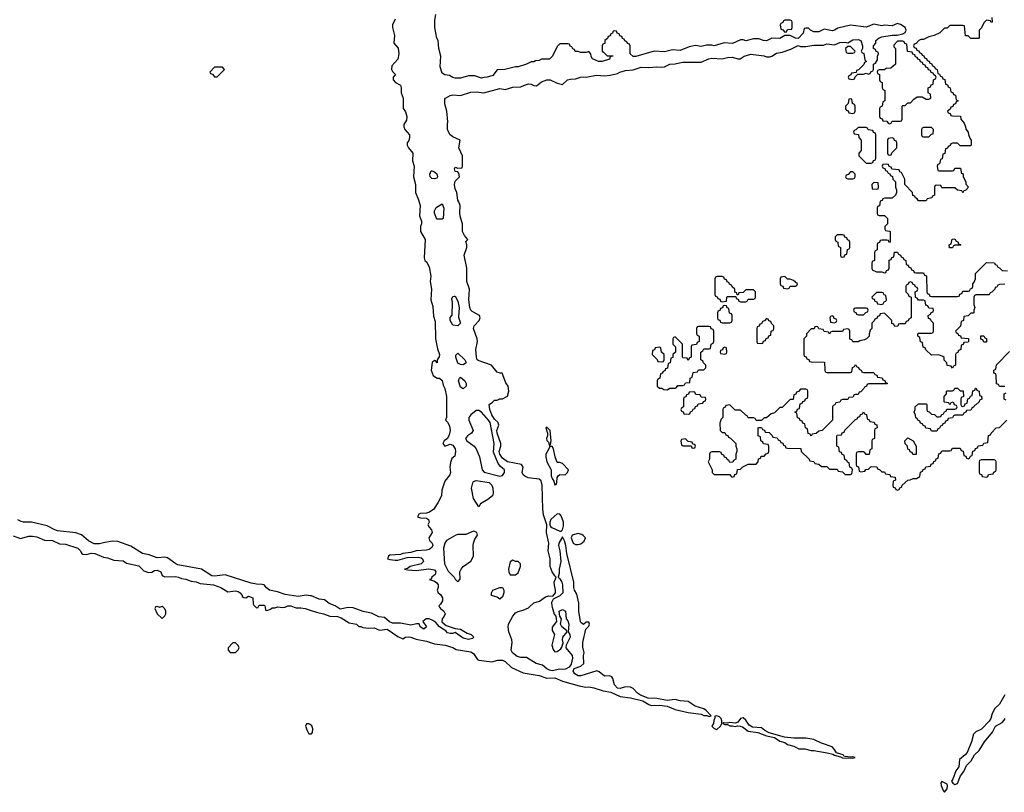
# Model space of a CAD drawing. Header units: inches. Extents: x 2701323 to 2964515, y 494916 to 722124.
# Tile 595 of 656: x 2877780 to 2885307, y 688585 to 694490. Entities that reach past the tile are written whole.
import ezdxf

# ---------------------------------------------------------------- set-up
doc = ezdxf.new("R2010")
doc.units = ezdxf.units.IN
doc.header["$MEASUREMENT"] = 0
for name, color, linetype in [('C8678', 7, 'Continuous'), ('C8679', 7, 'Continuous'), ('C8688', 7, 'Continuous'), ('C8689', 7, 'Continuous')]:
    doc.layers.add(name, color=color, linetype=linetype)

msp = doc.modelspace()

# ---------------------------------------------------------------- linework, layer by layer
at = {"layer": 'C8678', "color": 2, "elevation": 2}
for points in [[(2878817.3, 690000), (2878814, 689990), (2878832, 689950), (2878870, 689914), (2878890, 689934), (2878898, 689950), (2878898, 689970), (2878890, 689986), (2878876, 690000)], [(2878855, 690000), (2878850, 689998), (2878845, 690000)], [(2879584, 690000), (2879590, 689994), (2879602, 689998), (2879603, 690000)], [(2879655.3, 690000), (2879658, 689978), (2879670, 689974), (2879696.4, 689983.6), (2879710, 689994), (2879730, 689994), (2879745, 690000)], [(2879770, 690000), (2879790, 689998), (2879803.3, 690000)], [(2879877, 690000), (2879893.4, 689993.4), (2879930, 689994.9), (2879962, 689990), (2880000, 689977.3)], [(2880000, 689101.8), (2879990, 689108.7), (2879972, 689108), (2879964.7, 689090), (2879977.3, 689057.3), (2879990, 689032), (2880000, 689032)]]:
    msp.add_lwpolyline(points, dxfattribs=at)
msp.add_lwpolyline([(2879430, 689726), (2879410, 689726), (2879374, 689690), (2879374, 689670), (2879390, 689654), (2879430, 689654), (2879450, 689674), (2879458, 689690), (2879450, 689706)], close=True, dxfattribs=at)
at = {"layer": 'C8679', "color": 2, "elevation": 2}
msp.add_lwpolyline([(2879330, 694126), (2879270, 694126), (2879234, 694090), (2879238, 694078), (2879252.7, 694072.7), (2879270, 694054), (2879290, 694054), (2879346, 694110)], close=True, dxfattribs=at)
for points in [[(2880000, 690087.4), (2879970, 690091.8), (2879910, 690080.4), (2879810, 690096), (2879750, 690117.4), (2879689.8, 690129.8), (2879667.5, 690147.5), (2879650, 690169.4), (2879634.2, 690174.2), (2879590, 690175.1), (2879550, 690184), (2879350, 690246.6), (2879270, 690237.4), (2879250, 690240.5), (2879170, 690289.6), (2878990, 690323), (2878973.2, 690330), (2878910, 690378), (2878890, 690382.9), (2878830, 690376.9), (2878770, 690400.5), (2878719, 690410), (2878630, 690467), (2878530, 690500.7), (2878490, 690503.6), (2878430, 690495.1), (2878390, 690483.1), (2878350, 690484.8), (2878306.3, 690506.3), (2878252.6, 690552.6), (2878210, 690567.6), (2878070, 690583.5), (2878049.7, 690589.8), (2877990, 690622.4), (2877870, 690649.7), (2877810, 690649.7), (2877790, 690655.1), (2877766.7, 690666.7)], [(2877730, 690544.7), (2877785.4, 690525.4), (2877850, 690542), (2877877.5, 690542.5), (2877910, 690536.4), (2877970, 690510.7), (2878032, 690510), (2878084.5, 690484.5), (2878130, 690481.6), (2878224.7, 690450), (2878244.7, 690430), (2878251.6, 690411.6), (2878263.6, 690403.6), (2878290, 690402), (2878326.6, 690413.4), (2878354, 690410), (2878420.7, 690380.7), (2878450, 690377.3), (2878499.6, 690359.6), (2878570, 690353.4), (2878597.3, 690337.3), (2878690, 690314.8), (2878730, 690278), (2878765.4, 690265.4), (2878790, 690266), (2878810, 690281), (2878830, 690282.8), (2878858, 690270), (2878870, 690242), (2878890, 690232), (2878970, 690234.8), (2878994, 690230), (2879018, 690218), (2879050, 690214), (2879090, 690198.8), (2879130, 690193.4), (2879160.7, 690180.7), (2879262, 690170), (2879318, 690150), (2879370, 690116), (2879430, 690124), (2879450, 690119.1), (2879466, 690110), (2879482, 690090), (2879482, 690082), (2879492.7, 690072.7), (2879510, 690072), (2879530, 690084.7), (2879562, 690070), (2879565.4, 690025.4), (2879570, 690014), (2879584, 690000)], [(2878845, 690000), (2878830, 690006), (2878818, 690002), (2878817.3, 690000)], [(2878876, 690000), (2878870, 690006), (2878855, 690000)], [(2879603, 690000), (2879610, 690014), (2879650, 690014), (2879654, 690010), (2879655.3, 690000)], [(2879745, 690000), (2879750, 690002), (2879770, 690000)], [(2879803.3, 690000), (2879810, 690001), (2879830, 690010.5), (2879852, 690010), (2879877, 690000)]]:
    msp.add_lwpolyline(points, dxfattribs=at)
at = {"layer": 'C8688', "color": 2, "elevation": 2}
for points in [[(2880000, 689977.3), (2880050, 689960.7), (2880102, 689950), (2880150, 689930.5), (2880210, 689927.3), (2880237.5, 689917.5), (2880299.8, 689879.8), (2880354, 689870), (2880372, 689852), (2880388, 689852), (2880403.6, 689843.6), (2880450, 689838.8), (2880490, 689841), (2880530, 689822.8), (2880590, 689830.7), (2880670, 689776), (2880710, 689758), (2880730, 689770.8), (2880750, 689774), (2880769.3, 689770.7), (2880810, 689756.3), (2880890, 689740.7), (2880950, 689720.7), (2881032, 689710), (2881090, 689690.4), (2881115.5, 689675.5), (2881230, 689658), (2881250, 689646), (2881280.9, 689600.9), (2881290, 689594), (2881390, 689583), (2881435.9, 689595.9), (2881470, 689595.5), (2881490, 689584), (2881538.8, 689538.8), (2881630, 689497.1), (2881750, 689478.4), (2881810, 689458), (2881870, 689458.4), (2881930, 689433), (2882058, 689398), (2882107.5, 689387.5), (2882130, 689390.4), (2882170, 689383.8), (2882241.3, 689361.3), (2882298, 689350), (2882370, 689318), (2882450, 689306), (2882544.7, 689284.7), (2882590, 689255.5), (2882610, 689248), (2882670.7, 689250.7), (2882730, 689244), (2882790, 689218.8), (2882890, 689194), (2882990, 689181), (2883010, 689171.3), (2883032.7, 689172.7), (2883050, 689164.7), (2883066, 689170), (2883028, 689210), (2883010, 689222), (2882942.5, 689242.5), (2882890, 689279.3), (2882830, 689283.7), (2882790, 689293.2), (2882730, 689285.2), (2882650, 689302), (2882584.7, 689304.7), (2882526.2, 689326.2), (2882502, 689342), (2882470, 689379.3), (2882450, 689389.5), (2882410, 689389.6), (2882370, 689378.5), (2882350, 689381.3), (2882326.9, 689406.9), (2882314.9, 689454.9), (2882306.8, 689466.8), (2882290, 689474), (2882250, 689473.2), (2882210, 689506), (2882192.7, 689512.7), (2882070, 689475.1), (2882050, 689475.6), (2882023.6, 689490), (2882011.3, 689510), (2882019.3, 689530), (2882069.4, 689550), (2882092, 689570), (2882089.7, 689630), (2882095.1, 689650), (2882085.4, 689694.6), (2882085.6, 689730), (2882108.8, 689831.1), (2882130, 689854), (2882135.3, 689870), (2882130, 689886), (2882110, 689886), (2882090, 689868), (2882070, 689882), (2882066, 689890), (2882053.2, 689970), (2882053.6, 690000)], [(2880990.3, 690000), (2880996, 689990), (2881023, 689970), (2881032.2, 689950), (2881025.5, 689930), (2881010.5, 689910), (2881007.7, 689887.7), (2881040.7, 689860.7), (2881110, 689836.3), (2881150, 689832.7), (2881202, 689802), (2881231.3, 689791.3), (2881251.3, 689770), (2881240.7, 689759.3), (2881210, 689753.3), (2881170, 689762.3), (2881110, 689807), (2881090, 689797.6), (2881070, 689797.6), (2881050, 689804.2), (2881038, 689818), (2880989.7, 689849.7), (2880961.6, 689881.6), (2880938.3, 689898.3), (2880910, 689909.5), (2880888.4, 689911.6), (2880861, 689890), (2880890.4, 689850), (2880870, 689832.3), (2880842, 689850), (2880832.9, 689872.9), (2880812.5, 689872.5), (2880770, 689862), (2880690, 689877.4), (2880630, 689878.7), (2880608.1, 689888.1), (2880570, 689920.7), (2880525.6, 689925.6), (2880470, 689954), (2880406.1, 689966.1), (2880330, 689995.1), (2880290, 689996.3), (2880230, 689984.2), (2880207, 690000)], [(2881850.7, 690000), (2881866.6, 689946.6), (2881878, 689930), (2881884.7, 689890), (2881850, 689846), (2881850, 689822), (2881867.3, 689790), (2881848, 689710), (2881857.3, 689677.3), (2881870, 689658), (2881890, 689662), (2881918, 689682), (2881925.6, 689694.4), (2881933.6, 689726.4), (2881929, 689750), (2881932.7, 689770), (2881965.2, 689810), (2881960.2, 689820.2), (2881924, 689850), (2881913.2, 689870), (2881922, 689910), (2881908, 689930), (2881905.2, 689970), (2881930, 689982.4), (2881952, 689970), (2881958.8, 689910), (2881970, 689896), (2881978, 689870), (2881973, 689810), (2881984.9, 689790), (2881988, 689770), (2881958.8, 689710), (2881954.8, 689690), (2882002.9, 689630), (2882006.4, 689610), (2881995.9, 689564.1), (2881979.9, 689540.1), (2881953.3, 689526.7), (2881930, 689523), (2881910, 689525.6), (2881850, 689513.5), (2881830, 689517.6), (2881809, 689529), (2881776.4, 689556.4), (2881728.7, 689568.7), (2881654, 689614), (2881610, 689615.8), (2881582.4, 689622.4), (2881547.3, 689650), (2881538.4, 689670), (2881545.1, 689730), (2881542, 689750), (2881518.4, 689810), (2881514.5, 689850), (2881518, 689870), (2881549.6, 689930.4), (2881570, 689956), (2881590, 689966), (2881630, 689976.3), (2881670, 689995.5), (2881674.7, 690000)], [(2885310.5, 689329.5), (2885270, 689259), (2885234, 689226), (2885214, 689186), (2885204, 689150), (2885190.4, 689129.6), (2885133.5, 689066.5), (2885090, 689047.3), (2885070.5, 689030), (2885056.3, 688970), (2885022, 688890), (2885007.7, 688870), (2884964.4, 688835.6), (2884959.9, 688780.1), (2884936.4, 688750), (2884914.6, 688685.4), (2884904, 688670), (2884913.7, 688653.7), (2884930, 688645.5), (2884950, 688651), (2884972, 688710), (2884997.1, 688742.9), (2885018.4, 688790), (2885054.9, 688825.1), (2885078, 688870), (2885115.2, 688904.8), (2885154.5, 688970), (2885216.3, 689043.7), (2885240.9, 689090), (2885290, 689119.1), (2885305.1, 689134.9), (2885314, 689150)], [(2880000, 689032), (2880010, 689032), (2880017.2, 689042.8), (2880021.2, 689070), (2880012.9, 689092.9), (2880000, 689101.8)]]:
    msp.add_lwpolyline(points, dxfattribs=at)
for points in [[(2883110, 689168), (2883094, 689166), (2883094, 689154), (2883085.4, 689134.6), (2883084.7, 689110), (2883072, 689090), (2883090, 689072), (2883110, 689064.7), (2883138, 689090), (2883148, 689110), (2883148.7, 689130), (2883142, 689150), (2883130, 689162)], [(2883310, 689152.7), (2883290, 689148.7), (2883270, 689122), (2883250, 689114), (2883210, 689119), (2883190, 689114), (2883163.6, 689116.4), (2883154, 689110), (2883170, 689102), (2883190, 689102), (2883210, 689092), (2883230, 689094), (2883250, 689086.8), (2883268, 689092), (2883288.7, 689091.3), (2883305.8, 689085.8), (2883350, 689051), (2883422.8, 689042.8), (2883490, 689016), (2883550, 689002.8), (2883590, 688976), (2883630, 688966), (2883650, 688951.3), (2883698, 688938), (2883736, 688916), (2883782.7, 688917.3), (2883830, 688904), (2883850, 688904.9), (2883952.5, 688887.5), (2883996.3, 688876.3), (2884010, 688867.7), (2884056, 688856), (2884070, 688847.7), (2884150, 688844.7), (2884166, 688850), (2884150, 688855.3), (2884130, 688853.2), (2884090, 688859), (2884081.2, 688861.2), (2884075.3, 688870), (2884025.2, 688885.2), (2884010, 688912.7), (2883990, 688932.7), (2883910, 688959.6), (2883850, 688987.8), (2883790, 688998.7), (2883697.5, 688997.5), (2883626, 689006), (2883510, 689039), (2883476.5, 689056.5), (2883450, 689077.2), (2883382, 689082), (2883356.6, 689096.6), (2883330, 689135.3)], [(2884830, 688668), (2884822, 688658), (2884824, 688636), (2884838.8, 688598.8), (2884850, 688584.7), (2884869, 688610), (2884872.9, 688632.9), (2884870, 688646)]]:
    msp.add_lwpolyline(points, close=True, dxfattribs=at)
at = {"layer": 'C8689', "color": 2, "elevation": 2}
for points in [[(2881674.7, 690000), (2881710, 690034), (2881753.6, 690046.4), (2881800.1, 690079.9), (2881826, 690086), (2881856.4, 690083.6), (2881875.3, 690110), (2881877.2, 690130), (2881867.3, 690167.3), (2881867, 690190), (2881882, 690230), (2881870, 690239), (2881849.4, 690270), (2881834.5, 690310), (2881835.1, 690370), (2881820.9, 690430), (2881824.5, 690490), (2881807, 690570), (2881809.2, 690630), (2881785.4, 690705.4), (2881778.4, 690750), (2881773.3, 690933.3), (2881765.6, 690965.6), (2881750, 690976.9), (2881668.2, 690988.2), (2881640.5, 691000.5), (2881629.3, 691010), (2881621.2, 691030), (2881628.7, 691070), (2881615.3, 691090), (2881510, 691109.7), (2881470, 691139.5), (2881449.7, 691170), (2881445.4, 691190), (2881457, 691230), (2881457, 691250), (2881430, 691329), (2881428.4, 691350), (2881441.6, 691390), (2881439.7, 691399.7), (2881437, 691410), (2881410, 691436.2), (2881389.6, 691470), (2881374, 691510), (2881369, 691550), (2881394.6, 691565.4), (2881410, 691582), (2881430, 691582), (2881450, 691592), (2881470, 691592), (2881508.4, 691611.6), (2881519, 691650), (2881513.2, 691690), (2881495.5, 691715.5), (2881468, 691788), (2881452, 691788), (2881430, 691795.3), (2881388, 691850), (2881284.2, 691884.2), (2881278, 691890), (2881271.8, 691910), (2881267.8, 691970), (2881279.6, 692030), (2881277.6, 692050), (2881249.6, 692130), (2881255.1, 692150), (2881292.7, 692190), (2881301.2, 692210), (2881294, 692230), (2881240.1, 692260.1), (2881229.4, 692270), (2881222, 692290), (2881214, 692350), (2881219.5, 692430), (2881198, 692490), (2881198, 692590), (2881177.2, 692690), (2881198, 692750), (2881198, 692770), (2881190, 692794), (2881206, 692810), (2881180.2, 692840.2), (2881165.6, 692870), (2881164.5, 692930), (2881150, 692978), (2881145.6, 693010), (2881146.6, 693070), (2881138, 693098), (2881129, 693111), (2881122, 693170), (2881110, 693198), (2881103.6, 693230), (2881110, 693254.8), (2881142, 693290), (2881138, 693318), (2881128.4, 693328.4), (2881110, 693329), (2881105.2, 693350), (2881110, 693362), (2881130, 693354), (2881162, 693358), (2881166, 693370), (2881166, 693450), (2881138, 693510), (2881146, 693570), (2881090, 693595.3), (2881070, 693609), (2881050, 693648.7), (2881049.6, 693690.4), (2881054, 693710), (2881046, 693790), (2881030, 693846), (2881030, 693882), (2881035.3, 693890), (2881070, 693910.8), (2881090, 693914.8), (2881150, 693911), (2881230, 693936.3), (2881270, 693939.1), (2881328.8, 693931.1), (2881450, 693964.7), (2881490, 693956), (2881550, 693974.8), (2881610, 693976), (2881638, 693990), (2881670, 693998.8), (2881690, 693996), (2881710, 693986), (2881730, 693984.7), (2881770, 694014.8), (2881810, 694031.3), (2881834, 694030), (2881890, 694004.7), (2881930, 693994), (2881968, 694030), (2881990, 694036), (2882030, 694038.8), (2882066, 694050), (2882090, 694054), (2882110, 694050.8), (2882190, 694066), (2882250, 694061), (2882294.6, 694065.4), (2882350, 694078), (2882368, 694090), (2882410, 694102.8), (2882470, 694107.3), (2882530, 694126.8), (2882590, 694124.9), (2882650.5, 694130.5), (2882690, 694126), (2882710, 694130.8), (2882749.5, 694150.5), (2882790, 694153.4), (2882846.4, 694166.4), (2882990, 694164.7), (2883048, 694190), (2883070, 694194.8), (2883149.3, 694190.7), (2883190, 694200.7), (2883230, 694202.8), (2883270, 694191), (2883288.8, 694191.1), (2883318, 694210), (2883370, 694226.8), (2883470, 694214), (2883490, 694206), (2883513.6, 694206.4), (2883530, 694211), (2883566.3, 694233.7), (2883610, 694241), (2883675.5, 694264.5), (2883730, 694292), (2883750, 694284.7), (2883790, 694284.7), (2883850, 694294.8), (2883924.7, 694295.3), (2883950, 694304.7), (2884010, 694298), (2884050, 694314.8), (2884090, 694318), (2884110, 694312), (2884150, 694337.3), (2884190, 694338.8), (2884211.3, 694330), (2884222, 694290), (2884222, 694270), (2884214, 694250), (2884218, 694238), (2884232.7, 694232.7), (2884242, 694182), (2884254, 694170), (2884238, 694162), (2884232.7, 694147.3), (2884192.7, 694107.3), (2884178, 694102), (2884174, 694086), (2884138, 694082), (2884132.7, 694067.3), (2884118, 694062), (2884114, 694050), (2884118, 694038), (2884150, 694034), (2884162, 694038), (2884167.3, 694052.7), (2884186, 694074), (2884230, 694074), (2884250, 694082), (2884270, 694074), (2884282, 694078), (2884287.3, 694092.7), (2884302, 694098), (2884306, 694110), (2884306, 694150), (2884322, 694158), (2884336.4, 694183.6), (2884338, 694210), (2884346, 694230), (2884342, 694242), (2884327.3, 694247.3), (2884322, 694262), (2884306, 694270), (2884306, 694290), (2884326, 694310), (2884326, 694330), (2884350, 694351.3), (2884370, 694358), (2884450, 694371), (2884488.8, 694371.1), (2884530, 694382), (2884548.4, 694391.6), (2884558, 694410), (2884548, 694430), (2884513.6, 694453.6), (2884490, 694462), (2884450, 694444), (2884391.2, 694448.9), (2884370, 694442), (2884310, 694455.3), (2884250, 694434), (2884130, 694448), (2884035.3, 694424.7), (2884010, 694409), (2883994.4, 694405.6), (2883930, 694418), (2883890, 694398), (2883850, 694398), (2883826, 694410), (2883810, 694426), (2883790, 694426), (2883778, 694422), (2883770, 694386), (2883730, 694346), (2883710, 694348), (2883670, 694368.7), (2883630, 694368.7), (2883590, 694345.2), (2883530, 694349), (2883490, 694329.2), (2883466, 694330), (2883430, 694344), (2883390, 694344), (2883330, 694329), (2883310, 694335.3), (2883290, 694335.3), (2883230, 694309), (2883166.4, 694313.6), (2883090, 694289), (2883070, 694295.3), (2883030, 694295.3), (2882990, 694285.2), (2882946.4, 694293.6), (2882898, 694282), (2882830, 694254), (2882770, 694259), (2882710, 694244), (2882630, 694249), (2882490, 694208.7), (2882470, 694208.7), (2882446, 694230), (2882446, 694290), (2882442, 694302), (2882427.3, 694307.3), (2882422, 694322), (2882407.3, 694327.3), (2882402, 694342), (2882387.3, 694347.3), (2882382, 694362), (2882367.3, 694367.3), (2882362, 694382), (2882347.3, 694387.3), (2882342, 694402), (2882330, 694406), (2882318, 694402), (2882312.7, 694387.3), (2882298, 694382), (2882292.7, 694367.3), (2882278, 694362), (2882272.7, 694347.3), (2882254, 694330), (2882252.7, 694307.3), (2882238, 694302), (2882234, 694290), (2882234, 694250), (2882242, 694242), (2882270, 694214), (2882314, 694214), (2882314, 694210), (2882294, 694206), (2882290, 694189), (2882234, 694170), (2882206, 694170), (2882158, 694190), (2882148.4, 694208.4), (2882146, 694230), (2882130, 694246), (2882110, 694238), (2882070, 694238), (2882050, 694246), (2882026, 694246), (2882022, 694262), (2882007.3, 694267.3), (2882002, 694282), (2881987.3, 694287.3), (2881982, 694302), (2881970, 694306), (2881910, 694306), (2881890, 694286), (2881852, 694210), (2881830, 694188.7), (2881770, 694188), (2881750, 694178), (2881723.6, 694176.4), (2881710, 694168), (2881690, 694168), (2881654, 694150), (2881590, 694128.7), (2881570, 694128.7), (2881488.7, 694108.7), (2881430, 694106), (2881396, 694064), (2881354, 694050), (2881330.9, 694049.1), (2881310, 694042), (2881260.4, 694060.4), (2881210, 694062), (2881150, 694044), (2881110, 694042), (2881090, 694048), (2881064.7, 694064.7), (2881029.3, 694069.3), (2881010, 694082), (2880994, 694130), (2880999, 694210), (2880984, 694270), (2880979, 694330), (2880970, 694348), (2880953.2, 694430), (2880952.5, 694487.5), (2880961.2, 694530)], [(2880650, 694494), (2880631, 694450), (2880631, 694430), (2880644, 694370), (2880641, 694310), (2880672.8, 694272.8), (2880677.3, 694230), (2880670.7, 694189.3), (2880623.6, 694136.4), (2880622, 694110), (2880630, 694094), (2880654, 694070), (2880634, 694050), (2880634, 694030), (2880654, 694010), (2880691, 693990), (2880696, 693970), (2880696, 693930), (2880710.7, 693890), (2880710.8, 693810.8), (2880730, 693784.7), (2880740.7, 693750), (2880736.8, 693723.2), (2880716, 693690), (2880716, 693670), (2880724.7, 693650), (2880761, 693610), (2880761, 693590), (2880753.7, 693566.3), (2880742, 693550), (2880742, 693530), (2880751.2, 693511.1), (2880784.7, 693470), (2880782.8, 693410), (2880795.5, 693370), (2880790.4, 693290), (2880806.8, 693230), (2880806, 693170), (2880830, 693112), (2880841.6, 693070), (2880836.3, 692990), (2880850.4, 692950), (2880850.4, 692930), (2880844, 692910), (2880844, 692870), (2880880.7, 692810), (2880871, 692670), (2880878, 692650), (2880890, 692638), (2880910, 692602), (2880922, 692530), (2880917.6, 692490), (2880927.3, 692430), (2880924, 692350), (2880937.3, 692297.3), (2880944.1, 692224.1), (2880956.3, 692183.7), (2880958.8, 692050), (2880974.2, 691974.2), (2880990.4, 691930), (2880986.4, 691913.6), (2880972, 691890), (2880972.7, 691867.3), (2880966, 691870), (2880962, 691882), (2880950, 691886), (2880934, 691870), (2880926, 691810), (2880942, 691770), (2880950, 691762), (2880971.3, 691751.3), (2880990, 691751), (2881010, 691731.3), (2881016.3, 691696.3), (2881030, 691671.3), (2881044, 691610), (2881042, 691450), (2881034, 691430), (2881050, 691414), (2881064.7, 691384.7), (2881070.5, 691350), (2881063.5, 691316.5), (2881050.7, 691289.3), (2881024.7, 691270), (2881016, 691250), (2881030, 691231.3), (2881070, 691244.9), (2881090, 691239.1), (2881108.2, 691210), (2881110.5, 691189.5), (2881106.4, 691153.6), (2881084.5, 691135.5), (2881073.7, 691106.3), (2881068.2, 691070), (2881074, 691030), (2881068, 691010), (2881030, 690962), (2881006, 690894), (2881004.9, 690850), (2880978.7, 690801.3), (2880944.9, 690750), (2880913.3, 690726.7), (2880890, 690718.4), (2880844.4, 690715.6), (2880831, 690710), (2880822, 690690), (2880843.8, 690683.8), (2880890, 690680.7), (2880906, 690670), (2880910.6, 690650), (2880901, 690630), (2880910.7, 690610), (2880927.7, 690590), (2880932.4, 690570), (2880906.8, 690530), (2880913.4, 690510), (2880934, 690490), (2880938, 690470), (2880930, 690455.1), (2880910, 690439.7), (2880890, 690435.1), (2880810, 690431.2), (2880770, 690416.9), (2880710, 690409.3), (2880690, 690402), (2880610, 690397), (2880598.8, 690390), (2880591.3, 690370), (2880610, 690363), (2880650, 690358), (2880670, 690359.3), (2880741.6, 690378.4), (2880830, 690382.6), (2880850, 690377.6), (2880860.5, 690370), (2880868, 690350), (2880850, 690332), (2880764.7, 690310), (2880744, 690296), (2880722, 690290), (2880744, 690284), (2880810, 690280.3), (2880908, 690292), (2880950, 690284.9), (2880961.6, 690270), (2880956.4, 690250), (2880930.8, 690230), (2880925.4, 690214.6), (2880914, 690210), (2880950, 690199.1), (2880970, 690184.9), (2880979.5, 690170), (2880979.5, 690150), (2880970.5, 690130), (2880979.1, 690110), (2880995.8, 690095.8), (2881012, 690070), (2881011.7, 690048.3), (2880997.3, 690022.7), (2880984.7, 690010), (2880990.3, 690000)], [(2885212.7, 694507.3), (2885214, 694470), (2885207.3, 694467.3), (2885202, 694482), (2885170, 694486), (2885150, 694466), (2885132.7, 694427.3), (2885114, 694410), (2885114, 694350), (2885110, 694346), (2885050, 694346), (2885030, 694366), (2885010, 694366), (2885002, 694442), (2884990, 694446), (2884890, 694446), (2884870, 694426), (2884850, 694426), (2884814, 694390), (2884770, 694368), (2884730, 694358), (2884690, 694338), (2884670, 694338), (2884654, 694330), (2884632.7, 694307.3), (2884618, 694302), (2884614, 694290), (2884618, 694278), (2884632.7, 694272.7), (2884638, 694258), (2884652.7, 694252.7), (2884658, 694238), (2884672.7, 694232.7), (2884678, 694218), (2884692.7, 694212.7), (2884698, 694198), (2884712.7, 694192.7), (2884718, 694178), (2884732.7, 694172.7), (2884738, 694158), (2884750, 694154), (2884758, 694138), (2884774, 694130), (2884778, 694118), (2884794, 694110), (2884798, 694078), (2884812.7, 694072.7), (2884818, 694058), (2884832.7, 694052.7), (2884838, 694038), (2884852.7, 694032.7), (2884858, 693998), (2884872.7, 693992.7), (2884878, 693978), (2884894, 693970), (2884898, 693938), (2884912.7, 693932.7), (2884918, 693918), (2884932.7, 693912.7), (2884938, 693878), (2884954, 693870), (2884938, 693862), (2884932.7, 693847.3), (2884918, 693842), (2884912.7, 693827.3), (2884898, 693822), (2884892.7, 693807.3), (2884874, 693790), (2884878, 693778), (2884892.7, 693772.7), (2884898, 693758), (2884910, 693754), (2884972.7, 693752.7), (2884974, 693730), (2884999.6, 693699.6), (2885011.6, 693671.6), (2885012.7, 693652.7), (2885031.6, 693631.6), (2885032.7, 693612.7), (2885043.6, 693583.6), (2885054, 693570), (2885054, 693530), (2885050, 693526), (2884970, 693526), (2884950, 693546), (2884910, 693546), (2884898, 693542), (2884892.7, 693527.3), (2884878, 693522), (2884872.7, 693507.3), (2884858, 693502), (2884852.7, 693467.3), (2884838, 693462), (2884832.7, 693427.3), (2884818, 693422), (2884812.7, 693387.3), (2884798, 693382), (2884794, 693370), (2884798, 693338), (2884810, 693334), (2884910, 693334), (2884922, 693338), (2884930, 693354), (2884970, 693354), (2884974, 693350), (2884978, 693318), (2884991.6, 693311.6), (2884992, 693290), (2885012, 693250), (2885012.7, 693232.7), (2885034, 693210), (2885012.7, 693187.3), (2884998, 693182), (2884990, 693166), (2884982, 693182), (2884950, 693186), (2884930, 693206), (2884830, 693206), (2884822, 693222), (2884790, 693226), (2884778, 693222), (2884774, 693210), (2884774, 693150), (2884758, 693142), (2884752.7, 693127.3), (2884718, 693122), (2884710, 693106), (2884650, 693106), (2884642, 693122), (2884627.3, 693127.3), (2884622, 693142), (2884607.3, 693147.3), (2884606, 693170), (2884546, 693230), (2884546, 693270), (2884522, 693322), (2884507.3, 693327.3), (2884502, 693342), (2884447.3, 693347.3), (2884442, 693362), (2884427.3, 693367.3), (2884422, 693382), (2884410, 693386), (2884378, 693382), (2884374, 693370), (2884378, 693358), (2884392.7, 693352.7), (2884398, 693338), (2884412.7, 693332.7), (2884418, 693318), (2884432.7, 693312.7), (2884438, 693298), (2884452.7, 693292.7), (2884454, 693270), (2884474, 693250), (2884474, 693210), (2884482, 693190), (2884482, 693170), (2884474, 693150), (2884450, 693126), (2884390, 693126), (2884378, 693122), (2884372.7, 693107.3), (2884358, 693102), (2884352.7, 693067.3), (2884338, 693062), (2884334, 693050), (2884334, 693010), (2884338, 692998), (2884350, 692994), (2884390, 692994), (2884414, 692970), (2884414, 692930), (2884394, 692910), (2884394, 692890), (2884398, 692878), (2884430, 692874), (2884434, 692870), (2884434, 692790), (2884427.3, 692787.3), (2884422, 692802), (2884410, 692806), (2884370, 692806), (2884358, 692802), (2884352.7, 692787.3), (2884338, 692782), (2884334, 692770), (2884334, 692730), (2884318, 692722), (2884314, 692710), (2884314, 692650), (2884298, 692642), (2884294, 692630), (2884294, 692590), (2884298, 692578), (2884330, 692562), (2884370, 692562), (2884390, 692554), (2884402, 692558), (2884407.3, 692572.7), (2884422, 692578), (2884426, 692590), (2884427.3, 692652.7), (2884442, 692658), (2884447.3, 692672.7), (2884462, 692678), (2884467.3, 692712.7), (2884490, 692714), (2884498, 692698), (2884514, 692690), (2884518, 692678), (2884534, 692670), (2884538, 692658), (2884554, 692650), (2884558, 692618), (2884572.7, 692612.7), (2884578, 692598), (2884592.7, 692592.7), (2884598, 692578), (2884612.7, 692572.7), (2884618, 692558), (2884630, 692554), (2884690, 692554), (2884698, 692538), (2884712.7, 692532.7), (2884714, 692410), (2884718, 692398), (2884732.7, 692392.7), (2884738, 692378), (2884750, 692374), (2884950, 692374), (2884962, 692378), (2884967.3, 692392.7), (2884982, 692398), (2884990, 692414), (2885030, 692414), (2885042, 692418), (2885047.3, 692432.7), (2885062, 692438), (2885066, 692450), (2885066, 692470), (2885076.4, 692483.6), (2885086, 692510), (2885086, 692550), (2885170, 692634), (2885232.7, 692632.7), (2885238, 692618), (2885250, 692614), (2885258, 692598), (2885270, 692594), (2885290, 692574), (2885331.6, 692571.6)], [(2885310, 692468), (2885270, 692466), (2885258, 692462), (2885250, 692446), (2885238, 692442), (2885234, 692430), (2885212.7, 692407.3), (2885198, 692402), (2885190, 692386), (2885090, 692386), (2885078, 692382), (2885074, 692370), (2885074, 692310), (2885082, 692290), (2885074, 692270), (2885074, 692250), (2885070, 692246), (2885050, 692246), (2885030, 692226), (2884998, 692222), (2884994, 692190), (2884978, 692182), (2884972.7, 692147.3), (2884934, 692110), (2884938, 692098), (2884952.7, 692092.7), (2884958, 692078), (2884972.7, 692072.7), (2884978, 692058), (2885032.7, 692052.7), (2885034, 692030), (2885030, 692026), (2884998, 692022), (2884992.7, 692007.3), (2884978, 692002), (2884974, 691970), (2884958, 691962), (2884952.7, 691947.3), (2884938, 691942), (2884934, 691930), (2884934, 691850), (2884918, 691842), (2884910, 691826), (2884902, 691842), (2884870, 691846), (2884867.3, 691867.3), (2884848.4, 691888.4), (2884847.3, 691907.3), (2884836.4, 691916.4), (2884807.3, 691927.3), (2884750, 691926), (2884707.3, 691967.3), (2884702, 691982), (2884687.3, 691987.3), (2884682, 692022), (2884667.3, 692027.3), (2884662, 692062), (2884646, 692070), (2884646, 692090), (2884650, 692094), (2884750, 692094), (2884762, 692098), (2884766, 692110), (2884766, 692170), (2884747.3, 692187.3), (2884742, 692202), (2884727.3, 692207.3), (2884726, 692230), (2884742, 692238), (2884747.3, 692252.7), (2884762, 692258), (2884766, 692270), (2884762, 692282), (2884730, 692286), (2884722, 692302), (2884707.3, 692307.3), (2884702, 692342), (2884690, 692346), (2884650, 692346), (2884642, 692362), (2884627.3, 692367.3), (2884626, 692410), (2884642, 692418), (2884646, 692430), (2884642, 692442), (2884627.3, 692447.3), (2884622, 692462), (2884607.3, 692467.3), (2884602, 692482), (2884590, 692486), (2884578, 692482), (2884572.7, 692467.3), (2884558, 692462), (2884554, 692450), (2884554, 692410), (2884572.7, 692392.7), (2884578, 692378), (2884594, 692370), (2884594, 692210), (2884578, 692202), (2884572.7, 692187.3), (2884558, 692182), (2884550, 692166), (2884510, 692166), (2884498, 692162), (2884492.7, 692147.3), (2884470, 692146), (2884462, 692162), (2884447.3, 692167.3), (2884446, 692190), (2884390, 692246), (2884358, 692242), (2884352.7, 692227.3), (2884338, 692222), (2884332.7, 692207.3), (2884318, 692202), (2884312.7, 692187.3), (2884294, 692170), (2884294, 692130), (2884282, 692118), (2884274, 692090), (2884274, 692070), (2884254, 692050), (2884238, 692042), (2884203.6, 692036.4), (2884190, 692028), (2884148.4, 692028.4), (2884142, 692042), (2884127.3, 692047.3), (2884126, 692110), (2884122, 692122), (2884110, 692126), (2884078, 692122), (2884070, 692106), (2883990, 692106), (2883978, 692102), (2883970, 692086), (2883962, 692102), (2883930, 692106), (2883922, 692122), (2883890, 692126), (2883882, 692142), (2883870, 692146), (2883858, 692142), (2883852.7, 692127.3), (2883830, 692126), (2883794, 692090), (2883794, 692070), (2883774, 692050), (2883774, 691930), (2883778, 691918), (2883792.7, 691912.7), (2883798, 691898), (2883812.7, 691892.7), (2883818, 691878), (2883830, 691874), (2883932.7, 691872.7), (2883934, 691810), (2883938, 691798), (2883950, 691794), (2884130, 691794), (2884142, 691798), (2884147.3, 691832.7), (2884162, 691838), (2884170, 691854), (2884178, 691838), (2884192.7, 691832.7), (2884198, 691818), (2884214, 691810), (2884218, 691798), (2884230, 691794), (2884310, 691794), (2884318, 691778), (2884332.7, 691772.7), (2884338, 691758), (2884372.7, 691752.7), (2884378, 691738), (2884392.7, 691732.7), (2884398, 691718), (2884412.7, 691712.7), (2884412.7, 691707.3), (2884270, 691706), (2884258, 691702), (2884254, 691690), (2884238, 691682), (2884234, 691670), (2884210, 691646), (2884198, 691642), (2884190, 691626), (2884170, 691626), (2884158, 691622), (2884150, 691606), (2884118, 691602), (2884110, 691586), (2884070, 691586), (2884058, 691582), (2884050, 691566), (2884018, 691562), (2884012.7, 691547.3), (2883998, 691542), (2883994, 691530), (2883994, 691430), (2883914, 691350), (2883890, 691346), (2883870, 691326), (2883838, 691322), (2883830, 691306), (2883822, 691322), (2883807.3, 691327.3), (2883802, 691362), (2883786, 691370), (2883782, 691402), (2883767.3, 691407.3), (2883762, 691422), (2883747.3, 691427.3), (2883742, 691442), (2883727.3, 691447.3), (2883722, 691482), (2883706, 691490), (2883722, 691498), (2883727.3, 691512.7), (2883742, 691518), (2883747.3, 691552.7), (2883762, 691558), (2883767.3, 691572.7), (2883782, 691578), (2883787.3, 691592.7), (2883802, 691598), (2883806, 691610), (2883806, 691650), (2883802, 691662), (2883790, 691666), (2883750, 691666), (2883732.7, 691647.3), (2883718, 691642), (2883712.7, 691627.3), (2883698, 691622), (2883692.7, 691587.3), (2883670, 691586), (2883610, 691526), (2883590, 691526), (2883550, 691486), (2883523.6, 691476.4), (2883490, 691446), (2883470, 691446), (2883450, 691426), (2883410, 691426), (2883402, 691442), (2883390, 691446), (2883350, 691446), (2883342, 691462), (2883330, 691466), (2883290, 691506), (2883250, 691506), (2883210, 691546), (2883178, 691542), (2883172.7, 691527.3), (2883158, 691522), (2883154, 691510), (2883154, 691450), (2883143.6, 691436.4), (2883132.7, 691407.3), (2883134, 691350), (2883150, 691334), (2883170, 691334), (2883178, 691318), (2883192.7, 691312.7), (2883198, 691298), (2883212.7, 691292.7), (2883254, 691250), (2883254, 691230), (2883262, 691210), (2883262, 691190), (2883254, 691170), (2883254, 691130), (2883238, 691122), (2883232.7, 691107.3), (2883210, 691106), (2883202, 691122), (2883187.3, 691127.3), (2883182, 691142), (2883167.3, 691147.3), (2883162, 691162), (2883147.3, 691167.3), (2883142, 691182), (2883130, 691186), (2883070, 691186), (2883058, 691182), (2883054, 691170), (2883054, 691130), (2883042, 691110), (2883074, 691050), (2883074, 691030), (2883090, 691014), (2883210, 691014), (2883218, 690998), (2883230, 690994), (2883242, 690998), (2883247.3, 691012.7), (2883262, 691018), (2883267.3, 691052.7), (2883290, 691054), (2883307.3, 691072.7), (2883348.4, 691091.6), (2883410, 691094), (2883426, 691110), (2883427.3, 691132.7), (2883442, 691138), (2883447.3, 691152.7), (2883470, 691154), (2883487.3, 691172.7), (2883502, 691178), (2883506, 691190), (2883506, 691230), (2883502, 691242), (2883467.3, 691247.3), (2883462, 691262), (2883446, 691270), (2883442, 691302), (2883426, 691310), (2883426, 691370), (2883430, 691374), (2883450, 691374), (2883458, 691358), (2883472.7, 691352.7), (2883478, 691338), (2883510, 691334), (2883532.7, 691312.7), (2883538, 691298), (2883570, 691294), (2883578, 691278), (2883594, 691270), (2883598, 691258), (2883612.7, 691252.7), (2883618, 691238), (2883632.7, 691232.7), (2883638, 691218), (2883650, 691214), (2883752.7, 691212.7), (2883754, 691190), (2883814, 691130), (2883818, 691118), (2883850, 691114), (2883858, 691098), (2883890, 691094), (2883910, 691074), (2883950, 691074), (2883970, 691054), (2884030, 691054), (2884038, 691038), (2884070, 691034), (2884090, 691014), (2884130, 691014), (2884142, 691018), (2884146, 691050), (2884142, 691062), (2884126, 691070), (2884122, 691102), (2884107.3, 691107.3), (2884102, 691122), (2884087.3, 691127.3), (2884082, 691162), (2884067.3, 691167.3), (2884062, 691182), (2884047.3, 691187.3), (2884042, 691222), (2884026, 691230), (2884026, 691310), (2884030, 691314), (2884062, 691318), (2884067.3, 691332.7), (2884082, 691338), (2884087.3, 691352.7), (2884170, 691434), (2884182, 691438), (2884187.3, 691452.7), (2884202, 691458), (2884207.3, 691472.7), (2884222, 691478), (2884230, 691494), (2884238, 691478), (2884252.7, 691472.7), (2884258, 691438), (2884272.7, 691432.7), (2884278, 691418), (2884312.7, 691412.7), (2884318, 691398), (2884332.7, 691392.7), (2884334, 691370), (2884318, 691362), (2884314, 691350), (2884314, 691290), (2884298, 691282), (2884294, 691270), (2884294, 691210), (2884278, 691202), (2884272.7, 691167.3), (2884250, 691166), (2884242, 691182), (2884230, 691186), (2884190, 691186), (2884178, 691182), (2884174, 691170), (2884174, 691090), (2884178, 691078), (2884192.7, 691072.7), (2884198, 691038), (2884210, 691034), (2884242, 691038), (2884247.3, 691052.7), (2884270, 691054), (2884290, 691074), (2884332.7, 691072.7), (2884338, 691058), (2884352.7, 691052.7), (2884370, 691034), (2884390, 691034), (2884398, 691018), (2884432.7, 691012.7), (2884438, 690998), (2884472.7, 690992.7), (2884474, 690970), (2884458, 690962), (2884454, 690930), (2884458, 690918), (2884472.7, 690912.7), (2884478, 690898), (2884490, 690894), (2884502, 690898), (2884507.3, 690912.7), (2884522, 690918), (2884527.3, 690932.7), (2884568.4, 690971.6), (2884587.3, 690972.7), (2884610, 690982), (2884636.4, 690983.6), (2884662, 690998), (2884667.3, 691032.7), (2884682, 691038), (2884687.3, 691052.7), (2884702, 691058), (2884707.3, 691072.7), (2884742, 691078), (2884747.3, 691092.7), (2884762, 691098), (2884767.3, 691112.7), (2884782, 691118), (2884787.3, 691132.7), (2884802, 691138), (2884807.3, 691172.7), (2884822, 691178), (2884830, 691194), (2884890, 691194), (2884902, 691198), (2884910, 691214), (2884970, 691214), (2884978, 691198), (2884992.7, 691192.7), (2884998, 691158), (2885012.7, 691152.7), (2885018, 691138), (2885030, 691134), (2885042, 691138), (2885047.3, 691152.7), (2885062, 691158), (2885067.3, 691192.7), (2885082, 691198), (2885087.3, 691212.7), (2885102, 691218), (2885107.3, 691232.7), (2885142, 691238), (2885150, 691254), (2885182, 691258), (2885187.3, 691312.7), (2885202, 691318), (2885206, 691330), (2885246, 691370), (2885270, 691374), (2885326, 691430)], [(2885310, 691686), (2885270, 691686), (2885262, 691702), (2885247.3, 691707.3), (2885246, 691770), (2885242, 691782), (2885227.3, 691787.3), (2885226, 691810), (2885242, 691818), (2885247.3, 691852.7), (2885347.3, 691952.7)], [(2885322, 691582), (2885306, 691590), (2885306, 691630), (2885322, 691638)], [(2882053.6, 690000), (2882054, 690030), (2882038.4, 690098.4), (2882020.7, 690130), (2882016.2, 690150), (2882017, 690190), (2881962.9, 690410), (2881956, 690470), (2881946, 690506), (2881930, 690538), (2881900.4, 690490), (2881898.4, 690470), (2881908.8, 690430), (2881917.4, 690350), (2881905.3, 690290), (2881904.1, 690255.9), (2881896, 690230), (2881910, 690216), (2881925.3, 690190), (2881930.3, 690169.7), (2881931.9, 690110), (2881910, 690086.6), (2881858, 690062), (2881844.9, 690035.1), (2881847.7, 690010), (2881850.7, 690000)], [(2880207, 690000), (2880191, 690011), (2880146.9, 690026.9), (2880110, 690055.1), (2880070, 690061.3), (2880010, 690086), (2880000, 690087.4)]]:
    msp.add_lwpolyline(points, dxfattribs=at)
at = {"layer": 'C8689', "color": 2}
for points, elevation in [([(2883670, 694486), (2883630, 694486), (2883618, 694482), (2883612.7, 694467.3), (2883598, 694462), (2883594, 694450), (2883598, 694418), (2883612.7, 694412.7), (2883630, 694394), (2883642, 694398), (2883650, 694414), (2883682, 694418), (2883686, 694430), (2883686, 694470), (2883682, 694482)], 2), ([(2884530, 694326), (2884490, 694326), (2884463.6, 694296.4), (2884463.6, 694283.6), (2884474, 694270), (2884474, 694150), (2884439.6, 694120.4), (2884403.6, 694116.4), (2884390, 694106), (2884350, 694106), (2884338, 694102), (2884334, 694090), (2884338, 694078), (2884354, 694070), (2884354, 694030), (2884358, 694018), (2884374, 694010), (2884374, 693970), (2884378, 693958), (2884394, 693950), (2884394, 693870), (2884378, 693862), (2884374, 693830), (2884358, 693822), (2884354, 693810), (2884354, 693750), (2884358, 693738), (2884372.7, 693732.7), (2884378, 693718), (2884410, 693714), (2884418, 693698), (2884430, 693694), (2884442, 693698), (2884450, 693714), (2884510, 693714), (2884522, 693718), (2884526, 693730), (2884526, 693830), (2884530, 693834), (2884550, 693834), (2884570, 693854), (2884590, 693854), (2884616.4, 693883.6), (2884640.4, 693899.6), (2884679.6, 693899.6), (2884710, 693882), (2884730, 693882), (2884746, 693890), (2884742, 693922), (2884726, 693930), (2884726, 693970), (2884742, 693978), (2884747.3, 693992.7), (2884762, 693998), (2884766, 694030), (2884782, 694038), (2884786, 694050), (2884782, 694062), (2884767.3, 694067.3), (2884762, 694082), (2884747.3, 694087.3), (2884742, 694102), (2884727.3, 694107.3), (2884722, 694122), (2884707.3, 694127.3), (2884702, 694142), (2884687.3, 694147.3), (2884682, 694162), (2884667.3, 694167.3), (2884662, 694182), (2884647.3, 694187.3), (2884642, 694202), (2884627.3, 694207.3), (2884622, 694222), (2884607.3, 694227.3), (2884602, 694242), (2884567.3, 694247.3), (2884562, 694302), (2884547.3, 694307.3), (2884542, 694322)], 2), ([(2884130, 694286), (2884110, 694286), (2884094, 694270), (2884098, 694238), (2884110, 694234), (2884150, 694234), (2884162, 694238), (2884166, 694250)], 2), ([(2884130, 693886), (2884118, 693882), (2884114, 693850), (2884094, 693830), (2884094, 693810), (2884098, 693798), (2884112.7, 693792.7), (2884118, 693778), (2884150, 693774), (2884162, 693778), (2884166, 693790), (2884166, 693830), (2884162, 693842), (2884146, 693850), (2884142, 693882)], 2), ([(2884250, 693666), (2884190, 693666), (2884172.7, 693647.3), (2884158, 693642), (2884154, 693630), (2884158, 693618), (2884192.7, 693612.7), (2884194, 693590), (2884214, 693570), (2884214, 693490), (2884194, 693470), (2884194, 693450), (2884250, 693394), (2884290, 693394), (2884302, 693398), (2884307.3, 693412.7), (2884322, 693418), (2884326, 693430), (2884326, 693610), (2884322, 693622), (2884307.3, 693627.3), (2884302, 693642), (2884267.3, 693647.3), (2884262, 693662)], 2), ([(2884750, 693666), (2884690, 693666), (2884678, 693662), (2884674, 693650), (2884674, 693610), (2884678, 693598), (2884690, 693594), (2884730, 693594), (2884750, 693614), (2884762, 693618), (2884766, 693650)], 2), ([(2884450, 693586), (2884418, 693582), (2884414, 693570), (2884414, 693470), (2884418, 693458), (2884430, 693454), (2884442, 693458), (2884447.3, 693472.7), (2884486, 693510), (2884486, 693550), (2884482, 693562), (2884467.3, 693567.3), (2884462, 693582)], 2), ([(2880950, 693273.2), (2880930, 693276), (2880918, 693290), (2880915.1, 693310), (2880926, 693334), (2880930, 693336), (2880950, 693326.8), (2880970, 693310.8), (2880974.8, 693290), (2880970, 693278)], 2), ([(2884150, 693326), (2884130, 693326), (2884112.7, 693307.3), (2884098, 693302), (2884094, 693290), (2884098, 693278), (2884110, 693274), (2884150, 693274), (2884162, 693278), (2884166, 693290), (2884166, 693310)], 2), ([(2884310, 693246), (2884294, 693230), (2884298, 693198), (2884330, 693194), (2884342, 693198), (2884346, 693210), (2884342, 693242)], 2), ([(2880970, 692966), (2880952, 693010), (2880952.3, 693030), (2880964.8, 693055.2), (2881010, 693082), (2881022.8, 693050), (2881018, 692970), (2881010, 692966)], 2), ([(2884070, 692846), (2884030, 692846), (2884014, 692830), (2884014, 692810), (2884018, 692798), (2884034, 692790), (2884038, 692758), (2884054, 692750), (2884054, 692690), (2884058, 692678), (2884070, 692674), (2884082, 692678), (2884087.3, 692692.7), (2884102, 692698), (2884107.3, 692732.7), (2884122, 692738), (2884126, 692750), (2884126, 692790), (2884122, 692802), (2884107.3, 692807.3), (2884102, 692822), (2884087.3, 692827.3), (2884082, 692842)], 2), ([(2884910, 692746), (2884887.3, 692747.3), (2884886, 692770), (2884902, 692778), (2884907.3, 692812.7), (2884930, 692814), (2884938, 692798), (2884952.7, 692792.7), (2884958, 692778), (2884974, 692770), (2884970, 692766), (2884930, 692766), (2884918, 692762)], 2), ([(2883150, 692526), (2883110, 692526), (2883098, 692522), (2883094, 692510), (2883094, 692390), (2883098, 692378), (2883112.7, 692372.7), (2883118, 692358), (2883132.7, 692352.7), (2883138, 692338), (2883150, 692334), (2883182, 692338), (2883186, 692370), (2883190, 692374), (2883254, 692374), (2883258, 692358), (2883272.7, 692352.7), (2883278, 692338), (2883290, 692334), (2883330, 692334), (2883342, 692338), (2883350, 692354), (2883390, 692354), (2883402, 692358), (2883406, 692370), (2883406, 692410), (2883390, 692426), (2883330, 692426), (2883310, 692406), (2883278, 692402), (2883272.7, 692387.3), (2883266, 692386), (2883262, 692402), (2883247.3, 692407.3), (2883246, 692430), (2883227.3, 692447.3), (2883222, 692462), (2883207.3, 692467.3), (2883202, 692482), (2883187.3, 692487.3), (2883182, 692502), (2883167.3, 692507.3), (2883162, 692522)], 2), ([(2883630, 692526), (2883598, 692522), (2883594, 692510), (2883594, 692470), (2883598, 692458), (2883612.7, 692452.7), (2883618, 692438), (2883650, 692434), (2883662, 692438), (2883670, 692454), (2883710, 692454), (2883722, 692458), (2883726, 692470), (2883696.4, 692496.4), (2883670, 692506), (2883650, 692506)], 2), ([(2881130, 692149.6), (2881090, 692155.3), (2881069.6, 692190), (2881070, 692214), (2881087.3, 692232.7), (2881089, 692330), (2881084.7, 692355.3), (2881090, 692374), (2881102, 692378), (2881110, 692378), (2881130, 692338), (2881140.7, 692290), (2881135.3, 692215.3), (2881150.4, 692170)], 2), ([(2884370, 692406), (2884330, 692406), (2884294, 692370), (2884298, 692358), (2884312.7, 692352.7), (2884318, 692338), (2884332.7, 692332.7), (2884338, 692318), (2884370, 692314), (2884382, 692318), (2884387.3, 692332.7), (2884402, 692338), (2884406, 692350), (2884402, 692382), (2884387.3, 692387.3), (2884382, 692402)], 2), ([(2883170, 692306), (2883158, 692302), (2883152.7, 692287.3), (2883138, 692282), (2883132.7, 692267.3), (2883118, 692262), (2883114, 692250), (2883114, 692210), (2883118, 692198), (2883132.7, 692192.7), (2883138, 692178), (2883150, 692174), (2883210, 692174), (2883222, 692178), (2883226, 692190), (2883226, 692230), (2883222, 692242), (2883207.3, 692247.3), (2883202, 692282), (2883187.3, 692287.3), (2883182, 692302)], 2), ([(2884250, 692286), (2884170, 692286), (2884158, 692282), (2884154, 692270), (2884158, 692258), (2884172.7, 692252.7), (2884178, 692238), (2884190, 692234), (2884230, 692234), (2884247.3, 692252.7), (2884262, 692258), (2884266, 692270), (2884262, 692282)], 2), ([(2883490, 692206), (2883472.7, 692187.3), (2883458, 692182), (2883450, 692166), (2883438, 692162), (2883432.7, 692147.3), (2883418, 692142), (2883414, 692130), (2883414, 692030), (2883418, 692018), (2883450, 692014), (2883462, 692018), (2883467.3, 692032.7), (2883482, 692038), (2883487.3, 692052.7), (2883502, 692058), (2883507.3, 692072.7), (2883522, 692078), (2883526, 692110), (2883542, 692118), (2883546, 692130), (2883546, 692150), (2883527.3, 692167.3), (2883522, 692182), (2883507.3, 692187.3), (2883502, 692202)], 2), ([(2883990, 692226), (2883978, 692222), (2883974, 692210), (2883978, 692178), (2884010, 692174), (2884022, 692178), (2884026, 692190), (2884022, 692202), (2884007.3, 692207.3), (2884002, 692222)], 2), ([(2883050, 692146), (2882970, 692146), (2882958, 692142), (2882954, 692130), (2882954, 692090), (2882958, 692078), (2882974, 692070), (2882974, 692030), (2882958, 692022), (2882952.7, 692007.3), (2882918, 692002), (2882914, 691990), (2882914, 691910), (2882898, 691902), (2882890, 691886), (2882882, 691902), (2882850, 691906), (2882846, 691910), (2882846, 692010), (2882790, 692066), (2882778, 692062), (2882774, 692050), (2882774, 692010), (2882794, 691990), (2882794, 691950), (2882774, 691930), (2882772.7, 691907.3), (2882758, 691902), (2882752.7, 691867.3), (2882738, 691862), (2882732.7, 691827.3), (2882718, 691822), (2882712.7, 691807.3), (2882698, 691802), (2882692.7, 691787.3), (2882678, 691782), (2882674, 691750), (2882658, 691742), (2882654, 691730), (2882654, 691690), (2882670, 691674), (2882690, 691674), (2882703.6, 691663.6), (2882730, 691662), (2882750, 691674), (2882790, 691674), (2882802, 691678), (2882810, 691694), (2882850, 691694), (2882862, 691698), (2882870, 691714), (2882902, 691718), (2882906, 691750), (2882922, 691758), (2882927.3, 691792.7), (2882962, 691798), (2882970, 691814), (2883010, 691814), (2883026, 691830), (2883026, 691850), (2883007.3, 691867.3), (2883002, 691882), (2882986, 691890), (2882986, 691950), (2883002, 691958), (2883010, 691974), (2883050, 691974), (2883062, 691978), (2883066, 692010), (2883082, 692018), (2883086, 692030), (2883086, 692110), (2883082, 692122), (2883067.3, 692127.3), (2883062, 692142)], 2), ([(2885150, 692026), (2885142, 692042), (2885127.3, 692047.3), (2885127.3, 692072.7), (2885150, 692074), (2885158, 692058), (2885170, 692054), (2885170, 692026)], 2), ([(2882670, 691986), (2882638, 691982), (2882632.7, 691967.3), (2882618, 691962), (2882614, 691930), (2882652.7, 691892.7), (2882658, 691878), (2882690, 691874), (2882702, 691878), (2882706, 691890), (2882706, 691930), (2882686, 691950), (2882682, 691982)], 2), ([(2883170, 691986), (2883158, 691982), (2883152.7, 691967.3), (2883138, 691962), (2883134, 691950), (2883138, 691938), (2883170, 691934), (2883182, 691938), (2883186, 691950), (2883182, 691982)], 2), ([(2881170, 691853.2), (2881150, 691854), (2881130, 691864), (2881114, 691910), (2881115.3, 691924.7), (2881130, 691942), (2881182.8, 691890), (2881194, 691870), (2881190, 691864)], 2), ([(2881170, 691668.7), (2881150, 691682), (2881135.3, 691730), (2881142, 691750), (2881150, 691758), (2881182, 691730), (2881192, 691710), (2881192, 691690)], 2), ([(2884990, 691534), (2885002, 691538), (2885007.3, 691552.7), (2885022, 691558), (2885027.3, 691592.7), (2885042, 691598), (2885047.3, 691612.7), (2885062, 691618), (2885067.3, 691652.7), (2885082, 691658), (2885087.3, 691672.7), (2885092.7, 691672.7), (2885098, 691658), (2885114, 691650), (2885118, 691618), (2885132.7, 691612.7), (2885134, 691590), (2885118, 691582), (2885114, 691570), (2885090, 691546), (2885078, 691542), (2885074, 691530), (2885058, 691522), (2885050, 691506), (2885018, 691502), (2885014, 691490), (2884998, 691482), (2884990, 691466), (2884930, 691466), (2884918, 691462), (2884910, 691446), (2884878, 691442), (2884872.7, 691427.3), (2884858, 691422), (2884852.7, 691407.3), (2884838, 691402), (2884832.7, 691387.3), (2884818, 691382), (2884812.7, 691367.3), (2884798, 691362), (2884790, 691346), (2884750, 691346), (2884742, 691362), (2884707.3, 691367.3), (2884702, 691382), (2884687.3, 691387.3), (2884682, 691402), (2884667.3, 691407.3), (2884662, 691422), (2884646, 691430), (2884642, 691442), (2884630, 691446), (2884627.3, 691467.3), (2884618, 691490), (2884626, 691510), (2884626, 691530), (2884650, 691554), (2884710, 691554), (2884714, 691550), (2884714, 691510), (2884718, 691498), (2884732.7, 691492.7), (2884750, 691474), (2884772.7, 691472.7), (2884790, 691454), (2884810, 691454), (2884822, 691458), (2884826, 691470), (2884842, 691478), (2884850, 691494), (2884862, 691498), (2884867.3, 691512.7), (2884930, 691514), (2884942, 691518), (2884946, 691530), (2884942, 691542), (2884927.3, 691547.3), (2884922, 691562), (2884910, 691566), (2884898, 691562), (2884890, 691546), (2884882, 691562), (2884850, 691566), (2884846, 691570), (2884846, 691610), (2884866, 691630), (2884866, 691650), (2884870, 691654), (2884910, 691654), (2884922, 691658), (2884930, 691674), (2884950, 691674), (2884970, 691654), (2884992.7, 691652.7), (2884994, 691610), (2884978, 691602), (2884974, 691590), (2884974, 691550), (2884978, 691538)], 2), ([(2882930, 691646), (2882898, 691642), (2882892.7, 691627.3), (2882878, 691622), (2882872.7, 691607.3), (2882858, 691602), (2882854, 691590), (2882854, 691530), (2882838, 691522), (2882834, 691510), (2882838, 691498), (2882852.7, 691492.7), (2882858, 691478), (2882890, 691474), (2882902, 691478), (2882907.3, 691492.7), (2882922, 691498), (2882927.3, 691512.7), (2882942, 691518), (2882947.3, 691532.7), (2882962, 691538), (2882967.3, 691552.7), (2883002, 691558), (2883007.3, 691572.7), (2883022, 691578), (2883026, 691590), (2883022, 691602), (2882990, 691606), (2882982, 691622), (2882950, 691626), (2882942, 691642)], 2), ([(2881290, 691503.6), (2881270, 691502.4), (2881228.2, 691470), (2881213, 691450), (2881213, 691430), (2881245.5, 691350), (2881234, 691330), (2881202.8, 691310), (2881187.7, 691290), (2881199.1, 691270), (2881253.4, 691230), (2881270.5, 691210), (2881295.5, 691150), (2881316.3, 691050), (2881330, 691030.8), (2881450, 691001.3), (2881470, 691006.4), (2881486.6, 691030), (2881486, 691050), (2881455.4, 691075.4), (2881437.2, 691097.3), (2881403.3, 691183.3), (2881407.7, 691250), (2881377.2, 691410), (2881364.4, 691430), (2881310, 691489.6)], 6), ([(2881810, 691375.3), (2881802, 691370), (2881814, 691330), (2881814, 691310), (2881807.7, 691290), (2881810, 691274), (2881822, 691262), (2881830, 691234), (2881838, 691242), (2881842, 691270), (2881834, 691350)], 2), ([(2882870, 691286), (2882838, 691282), (2882834, 691270), (2882838, 691238), (2882850, 691234), (2882914, 691234), (2882918, 691218), (2882930, 691214), (2882942, 691218), (2882946, 691230), (2882942, 691242), (2882926, 691246), (2882922, 691262), (2882890, 691266)], 2), ([(2884630, 691166), (2884607.3, 691167.3), (2884602, 691182), (2884587.3, 691187.3), (2884582, 691202), (2884568.4, 691208.4), (2884566, 691230), (2884548.4, 691248.4), (2884546, 691270), (2884570, 691294), (2884611.3, 691271.3), (2884634, 691230), (2884634, 691170)], 2), ([(2881850, 691228.7), (2881831.6, 691228.4), (2881826, 691210), (2881802.4, 691170), (2881801.6, 691150), (2881810.5, 691110), (2881842, 691050), (2881843.4, 691003.4), (2881850, 690982), (2881863.5, 690963.5), (2881870, 690934), (2881882, 690938), (2881887.3, 690952.7), (2881888.7, 690990), (2881896.4, 691003.6), (2881910, 691014), (2881950, 691012), (2881968, 691030), (2881975.3, 691050), (2881930, 691098), (2881910, 691106), (2881890, 691106), (2881874, 691150), (2881861.2, 691210)], 2), ([(2885230, 691126), (2885130, 691126), (2885118, 691122), (2885114, 691110), (2885114, 691030), (2885118, 691018), (2885132.7, 691012.7), (2885138, 690998), (2885170, 690994), (2885182, 690998), (2885187.3, 691012.7), (2885222, 691018), (2885227.3, 691032.7), (2885242, 691038), (2885246, 691050), (2885246, 691110), (2885242, 691122)], 2), ([(2881290, 690766), (2881249.6, 690830), (2881234, 690910), (2881242.9, 690950), (2881250, 690960.7), (2881270, 690967.7), (2881370, 690953), (2881390, 690931), (2881398, 690910), (2881400.5, 690870), (2881394, 690850), (2881358.5, 690821.5), (2881302, 690790)], 2), ([(2881890, 690714), (2881840.4, 690670), (2881832.4, 690650), (2881832.7, 690630), (2881837.5, 690617.5), (2881848.4, 690608.4), (2881910, 690580.7), (2881918.6, 690581.4), (2881929.5, 690590.5), (2881937.5, 690622.5), (2881936, 690650), (2881918.7, 690698.7), (2881909.5, 690709.5)], 2), ([(2881250, 690581.2), (2881190, 690554), (2881130, 690555.3), (2881114, 690550), (2881042, 690510), (2881031.3, 690490), (2881021, 690450), (2881026.8, 690330), (2881054.4, 690274.4), (2881102, 690230), (2881110, 690214), (2881130, 690194), (2881147.3, 690212.7), (2881144, 690270), (2881154, 690290), (2881169.6, 690310.4), (2881229.4, 690350.6), (2881249.2, 690390), (2881246, 690470), (2881249.2, 690490), (2881260.1, 690519.9), (2881279, 690550), (2881275.3, 690570), (2881258.6, 690578.6)], 6), ([(2882050, 690562), (2882004.7, 690550), (2881996, 690530), (2882012, 690490), (2882030, 690478), (2882050, 690478), (2882070, 690484.7), (2882094.6, 690505.4), (2882106, 690530), (2882088.4, 690548.4), (2882076.4, 690556.4)], 2), ([(2881550, 690358), (2881530, 690346), (2881517.3, 690290), (2881519.1, 690270), (2881530, 690247.7), (2881570, 690247.3), (2881590, 690262), (2881608, 690310), (2881608, 690330), (2881590, 690348), (2881570, 690348)], 6), ([(2881450, 690062), (2881430, 690075.3), (2881386, 690090), (2881386, 690110), (2881398, 690130), (2881449.5, 690150.5), (2881470, 690150.7), (2881482, 690130), (2881482, 690110), (2881470, 690079)], 2)]:
    msp.add_lwpolyline(points, close=True, dxfattribs=dict(at, elevation=elevation))

doc.saveas('drawing.dxf')
